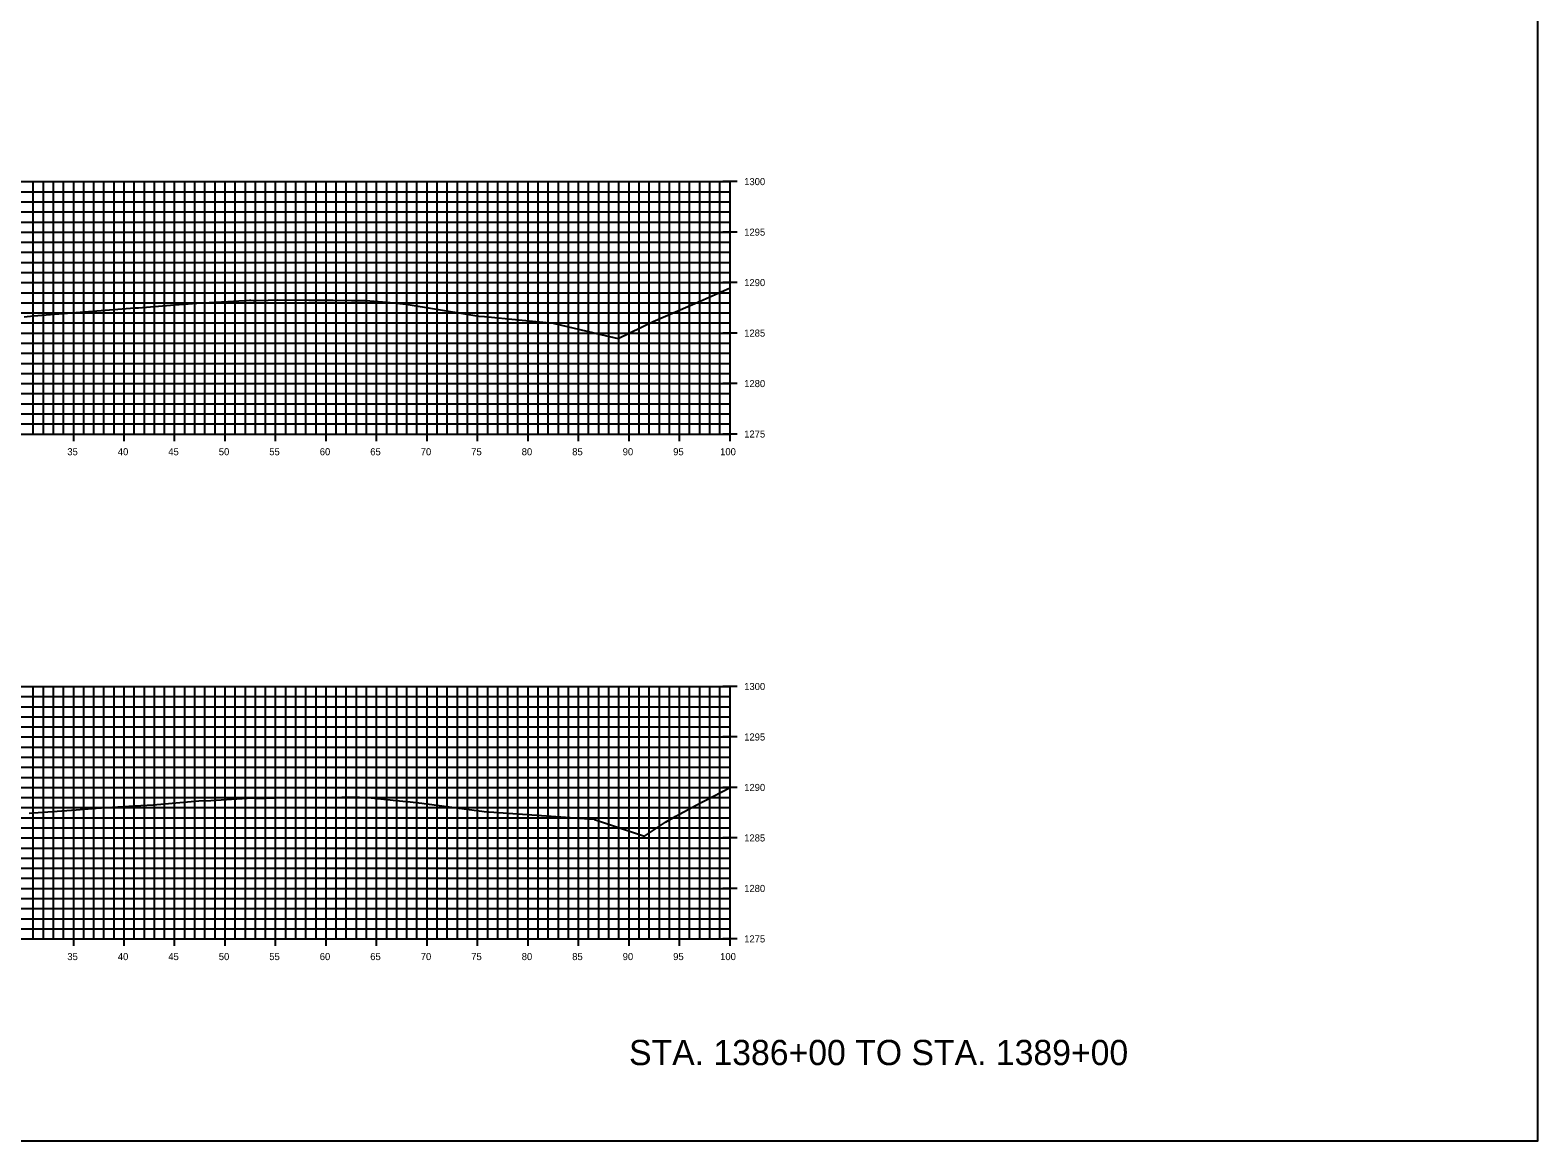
# Model space of a CAD drawing. Extents: x 674939 to 678919, y 750652 to 765176.
# Drawn here: x 678769.2 to 678918.5, y 755522.6 to 755632.6 of the extents above; entities that cross this region are included whole.
import ezdxf

# ---------------------------------------------------------------- set-up
doc = ezdxf.new("R2010")
doc.units = 0
for name, color, linetype in [('R_Axis', 7, 'Continuous'), ('R_Axis Annot', 7, 'Continuous'), ('R_Draft', 7, 'Continuous'), ('R_Exist Surface', 7, 'Continuous'), ('R_Grid', 7, 'Continuous'), ('R_No Plot', 7, 'Continuous')]:
    doc.layers.add(name, color=color, linetype=linetype)

msp = doc.modelspace()

# ---------------------------------------------------------------- linework, layer by layer
at = {"layer": 'R_Axis'}
for p, q in [((678839.23, 755617.55), (678837.83, 755617.55)), ((678838.53, 755592.55), (678838.53, 755617.55)), ((678839.23, 755612.55), (678837.83, 755612.55)), ((678839.23, 755607.55), (678837.83, 755607.55)), ((678839.23, 755602.55), (678837.83, 755602.55)), ((678839.23, 755597.55), (678837.83, 755597.55)), ((678773.53, 755591.85), (678773.53, 755593.25)), ((678778.53, 755591.85), (678778.53, 755593.25)), ((678783.53, 755591.85), (678783.53, 755593.25)), ((678788.53, 755591.85), (678788.53, 755593.25)), ((678793.53, 755591.85), (678793.53, 755593.25)), ((678798.53, 755591.85), (678798.53, 755593.25)), ((678803.53, 755591.85), (678803.53, 755593.25)), ((678808.53, 755591.85), (678808.53, 755593.25)), ((678813.53, 755591.85), (678813.53, 755593.25)), ((678818.53, 755591.85), (678818.53, 755593.25)), ((678823.53, 755591.85), (678823.53, 755593.25)), ((678828.53, 755591.85), (678828.53, 755593.25)), ((678833.53, 755591.85), (678833.53, 755593.25)), ((678838.53, 755591.85), (678838.53, 755593.25)), ((678638.53, 755592.55), (678838.53, 755592.55)), ((678839.23, 755592.55), (678837.83, 755592.55)), ((678839.23, 755567.55), (678837.83, 755567.55)), ((678838.53, 755542.55), (678838.53, 755567.55)), ((678839.23, 755562.55), (678837.83, 755562.55)), ((678839.23, 755557.55), (678837.83, 755557.55)), ((678839.23, 755552.55), (678837.83, 755552.55)), ((678839.23, 755547.55), (678837.83, 755547.55)), ((678638.53, 755542.55), (678838.53, 755542.55)), ((678773.53, 755541.85), (678773.53, 755543.25)), ((678778.53, 755541.85), (678778.53, 755543.25)), ((678783.53, 755541.85), (678783.53, 755543.25)), ((678788.53, 755541.85), (678788.53, 755543.25)), ((678793.53, 755541.85), (678793.53, 755543.25)), ((678798.53, 755541.85), (678798.53, 755543.25)), ((678803.53, 755541.85), (678803.53, 755543.25)), ((678808.53, 755541.85), (678808.53, 755543.25)), ((678813.53, 755541.85), (678813.53, 755543.25)), ((678818.53, 755541.85), (678818.53, 755543.25)), ((678823.53, 755541.85), (678823.53, 755543.25)), ((678828.53, 755541.85), (678828.53, 755543.25)), ((678833.53, 755541.85), (678833.53, 755543.25)), ((678839.23, 755542.55), (678837.83, 755542.55)), ((678838.53, 755541.85), (678838.53, 755543.25))]:
    msp.add_line(p, q, dxfattribs=at)
at = {"layer": 'R_Exist Surface'}
for points in [[(678768.64, 755604.17), (678769.55, 755604.27), (678774.99, 755604.7), (678779.15, 755605.03), (678779.6, 755605.05), (678779.95, 755605.06), (678783.13, 755605.31), (678785.72, 755605.51), (678788.8, 755605.69), (678790.97, 755605.81), (678790.97, 755605.81), (678791.07, 755605.82), (678791.3, 755605.79), (678791.55, 755605.77), (678792.8, 755605.81), (678793.75, 755605.83), (678796.82, 755605.82), (678799.24, 755605.8), (678801.05, 755605.78), (678802.31, 755605.76), (678802.42, 755605.79), (678804.53, 755605.61), (678806.47, 755605.4), (678812.65, 755604.39), (678813.67, 755604.23), (678814.21, 755604.18), (678821, 755603.52), (678825.72, 755602.41), (678827.45, 755602), (678830.92, 755603.7), (678831.15, 755603.81), (678835.56, 755605.72), (678838.53, 755607.02)], [(678769.11, 755555.01), (678769.54, 755555.05), (678773.77, 755555.35), (678775.77, 755555.49), (678779.52, 755555.74), (678779.7, 755555.74), (678780.17, 755555.75), (678781.39, 755555.84), (678785.92, 755556.21), (678787.1, 755556.27), (678791.25, 755556.51), (678791.29, 755556.51), (678791.37, 755556.51), (678791.5, 755556.5), (678791.97, 755556.48), (678792.45, 755556.5), (678794.32, 755556.57), (678800.1, 755556.58), (678801.85, 755556.58), (678802.48, 755556.54), (678802.55, 755556.54), (678802.7, 755556.56), (678806.43, 755556.17), (678806.85, 755556.13), (678808.01, 755555.99), (678814.18, 755555.16), (678825.06, 755554.4), (678825.08, 755554.4), (678825.11, 755554.39), (678830.07, 755552.73), (678832.15, 755554.11), (678833.15, 755554.72), (678835.18, 755555.79), (678838.53, 755557.56)]]:
    msp.add_lwpolyline(points, dxfattribs=at)
at = {"layer": 'R_Grid'}
for p, q in [((678638.53, 755617.55), (678838.53, 755617.55)), ((678638.53, 755616.55), (678838.53, 755616.55)), ((678769.53, 755592.55), (678769.53, 755617.55)), ((678770.53, 755592.55), (678770.53, 755617.55)), ((678771.53, 755592.55), (678771.53, 755617.55)), ((678772.53, 755592.55), (678772.53, 755617.55)), ((678773.53, 755592.55), (678773.53, 755617.55)), ((678774.53, 755592.55), (678774.53, 755617.55)), ((678775.53, 755592.55), (678775.53, 755617.55)), ((678776.53, 755592.55), (678776.53, 755617.55)), ((678777.53, 755592.55), (678777.53, 755617.55)), ((678778.53, 755592.55), (678778.53, 755617.55)), ((678779.53, 755592.55), (678779.53, 755617.55)), ((678780.53, 755592.55), (678780.53, 755617.55)), ((678781.53, 755592.55), (678781.53, 755617.55)), ((678782.53, 755592.55), (678782.53, 755617.55)), ((678783.53, 755592.55), (678783.53, 755617.55)), ((678784.53, 755592.55), (678784.53, 755617.55)), ((678785.53, 755592.55), (678785.53, 755617.55)), ((678786.53, 755592.55), (678786.53, 755617.55)), ((678787.53, 755592.55), (678787.53, 755617.55)), ((678788.53, 755592.55), (678788.53, 755617.55)), ((678789.53, 755592.55), (678789.53, 755617.55)), ((678790.53, 755592.55), (678790.53, 755617.55)), ((678791.53, 755592.55), (678791.53, 755617.55)), ((678792.53, 755592.55), (678792.53, 755617.55)), ((678793.53, 755592.55), (678793.53, 755617.55)), ((678794.53, 755592.55), (678794.53, 755617.55)), ((678795.53, 755592.55), (678795.53, 755617.55)), ((678796.53, 755592.55), (678796.53, 755617.55)), ((678797.53, 755592.55), (678797.53, 755617.55)), ((678798.53, 755592.55), (678798.53, 755617.55)), ((678799.53, 755592.55), (678799.53, 755617.55)), ((678800.53, 755592.55), (678800.53, 755617.55)), ((678801.53, 755592.55), (678801.53, 755617.55)), ((678802.53, 755592.55), (678802.53, 755617.55)), ((678803.53, 755592.55), (678803.53, 755617.55)), ((678804.53, 755592.55), (678804.53, 755617.55)), ((678805.53, 755592.55), (678805.53, 755617.55)), ((678806.53, 755592.55), (678806.53, 755617.55)), ((678807.53, 755592.55), (678807.53, 755617.55)), ((678808.53, 755592.55), (678808.53, 755617.55)), ((678809.53, 755592.55), (678809.53, 755617.55)), ((678810.53, 755592.55), (678810.53, 755617.55)), ((678811.53, 755592.55), (678811.53, 755617.55)), ((678812.53, 755592.55), (678812.53, 755617.55)), ((678813.53, 755592.55), (678813.53, 755617.55)), ((678814.53, 755592.55), (678814.53, 755617.55)), ((678815.53, 755592.55), (678815.53, 755617.55)), ((678816.53, 755592.55), (678816.53, 755617.55)), ((678817.53, 755592.55), (678817.53, 755617.55)), ((678818.53, 755592.55), (678818.53, 755617.55)), ((678819.53, 755592.55), (678819.53, 755617.55)), ((678820.53, 755592.55), (678820.53, 755617.55)), ((678821.53, 755592.55), (678821.53, 755617.55)), ((678822.53, 755592.55), (678822.53, 755617.55)), ((678823.53, 755592.55), (678823.53, 755617.55)), ((678824.53, 755592.55), (678824.53, 755617.55)), ((678825.53, 755592.55), (678825.53, 755617.55)), ((678826.53, 755592.55), (678826.53, 755617.55)), ((678827.53, 755592.55), (678827.53, 755617.55)), ((678828.53, 755592.55), (678828.53, 755617.55)), ((678829.53, 755592.55), (678829.53, 755617.55)), ((678830.53, 755592.55), (678830.53, 755617.55)), ((678831.53, 755592.55), (678831.53, 755617.55)), ((678832.53, 755592.55), (678832.53, 755617.55)), ((678833.53, 755592.55), (678833.53, 755617.55)), ((678834.53, 755592.55), (678834.53, 755617.55)), ((678835.53, 755592.55), (678835.53, 755617.55)), ((678836.53, 755592.55), (678836.53, 755617.55)), ((678837.53, 755592.55), (678837.53, 755617.55)), ((678838.53, 755592.55), (678838.53, 755617.55)), ((678638.53, 755615.55), (678838.53, 755615.55)), ((678638.53, 755614.55), (678838.53, 755614.55)), ((678638.53, 755613.55), (678838.53, 755613.55)), ((678638.53, 755612.55), (678838.53, 755612.55)), ((678638.53, 755611.55), (678838.53, 755611.55)), ((678638.53, 755610.55), (678838.53, 755610.55)), ((678638.53, 755609.55), (678838.53, 755609.55)), ((678638.53, 755608.55), (678838.53, 755608.55)), ((678638.53, 755607.55), (678838.53, 755607.55)), ((678638.53, 755606.55), (678838.53, 755606.55)), ((678638.53, 755605.55), (678838.53, 755605.55)), ((678638.53, 755604.55), (678838.53, 755604.55)), ((678638.53, 755603.55), (678838.53, 755603.55)), ((678638.53, 755602.55), (678838.53, 755602.55)), ((678638.53, 755601.55), (678838.53, 755601.55)), ((678638.53, 755600.55), (678838.53, 755600.55)), ((678638.53, 755599.55), (678838.53, 755599.55)), ((678638.53, 755598.55), (678838.53, 755598.55)), ((678638.53, 755597.55), (678838.53, 755597.55)), ((678638.53, 755596.55), (678838.53, 755596.55)), ((678638.53, 755595.55), (678838.53, 755595.55)), ((678638.53, 755594.55), (678838.53, 755594.55)), ((678638.53, 755593.55), (678838.53, 755593.55)), ((678638.53, 755592.55), (678838.53, 755592.55)), ((678638.53, 755567.55), (678838.53, 755567.55)), ((678769.53, 755542.55), (678769.53, 755567.55)), ((678770.53, 755542.55), (678770.53, 755567.55)), ((678771.53, 755542.55), (678771.53, 755567.55)), ((678772.53, 755542.55), (678772.53, 755567.55)), ((678773.53, 755542.55), (678773.53, 755567.55)), ((678774.53, 755542.55), (678774.53, 755567.55)), ((678775.53, 755542.55), (678775.53, 755567.55)), ((678776.53, 755542.55), (678776.53, 755567.55)), ((678777.53, 755542.55), (678777.53, 755567.55)), ((678778.53, 755542.55), (678778.53, 755567.55)), ((678779.53, 755542.55), (678779.53, 755567.55)), ((678780.53, 755542.55), (678780.53, 755567.55)), ((678781.53, 755542.55), (678781.53, 755567.55)), ((678782.53, 755542.55), (678782.53, 755567.55)), ((678783.53, 755542.55), (678783.53, 755567.55)), ((678784.53, 755542.55), (678784.53, 755567.55)), ((678785.53, 755542.55), (678785.53, 755567.55)), ((678786.53, 755542.55), (678786.53, 755567.55)), ((678787.53, 755542.55), (678787.53, 755567.55)), ((678788.53, 755542.55), (678788.53, 755567.55)), ((678789.53, 755542.55), (678789.53, 755567.55)), ((678790.53, 755542.55), (678790.53, 755567.55)), ((678791.53, 755542.55), (678791.53, 755567.55)), ((678792.53, 755542.55), (678792.53, 755567.55)), ((678793.53, 755542.55), (678793.53, 755567.55)), ((678794.53, 755542.55), (678794.53, 755567.55)), ((678795.53, 755542.55), (678795.53, 755567.55)), ((678796.53, 755542.55), (678796.53, 755567.55)), ((678797.53, 755542.55), (678797.53, 755567.55)), ((678798.53, 755542.55), (678798.53, 755567.55)), ((678799.53, 755542.55), (678799.53, 755567.55)), ((678800.53, 755542.55), (678800.53, 755567.55)), ((678801.53, 755542.55), (678801.53, 755567.55)), ((678802.53, 755542.55), (678802.53, 755567.55)), ((678803.53, 755542.55), (678803.53, 755567.55)), ((678804.53, 755542.55), (678804.53, 755567.55)), ((678805.53, 755542.55), (678805.53, 755567.55)), ((678806.53, 755542.55), (678806.53, 755567.55)), ((678807.53, 755542.55), (678807.53, 755567.55)), ((678808.53, 755542.55), (678808.53, 755567.55)), ((678809.53, 755542.55), (678809.53, 755567.55)), ((678810.53, 755542.55), (678810.53, 755567.55)), ((678811.53, 755542.55), (678811.53, 755567.55)), ((678812.53, 755542.55), (678812.53, 755567.55)), ((678813.53, 755542.55), (678813.53, 755567.55)), ((678814.53, 755542.55), (678814.53, 755567.55)), ((678815.53, 755542.55), (678815.53, 755567.55)), ((678816.53, 755542.55), (678816.53, 755567.55)), ((678817.53, 755542.55), (678817.53, 755567.55)), ((678818.53, 755542.55), (678818.53, 755567.55)), ((678819.53, 755542.55), (678819.53, 755567.55)), ((678820.53, 755542.55), (678820.53, 755567.55)), ((678821.53, 755542.55), (678821.53, 755567.55)), ((678822.53, 755542.55), (678822.53, 755567.55)), ((678823.53, 755542.55), (678823.53, 755567.55)), ((678824.53, 755542.55), (678824.53, 755567.55)), ((678825.53, 755542.55), (678825.53, 755567.55)), ((678826.53, 755542.55), (678826.53, 755567.55)), ((678827.53, 755542.55), (678827.53, 755567.55)), ((678828.53, 755542.55), (678828.53, 755567.55)), ((678829.53, 755542.55), (678829.53, 755567.55)), ((678830.53, 755542.55), (678830.53, 755567.55)), ((678831.53, 755542.55), (678831.53, 755567.55)), ((678832.53, 755542.55), (678832.53, 755567.55)), ((678833.53, 755542.55), (678833.53, 755567.55)), ((678834.53, 755542.55), (678834.53, 755567.55)), ((678835.53, 755542.55), (678835.53, 755567.55)), ((678836.53, 755542.55), (678836.53, 755567.55)), ((678837.53, 755542.55), (678837.53, 755567.55)), ((678838.53, 755542.55), (678838.53, 755567.55)), ((678638.53, 755566.55), (678838.53, 755566.55)), ((678638.53, 755565.55), (678838.53, 755565.55)), ((678638.53, 755564.55), (678838.53, 755564.55)), ((678638.53, 755563.55), (678838.53, 755563.55)), ((678638.53, 755562.55), (678838.53, 755562.55)), ((678638.53, 755561.55), (678838.53, 755561.55)), ((678638.53, 755560.55), (678838.53, 755560.55)), ((678638.53, 755559.55), (678838.53, 755559.55)), ((678638.53, 755558.55), (678838.53, 755558.55)), ((678638.53, 755557.55), (678838.53, 755557.55)), ((678638.53, 755556.55), (678838.53, 755556.55)), ((678638.53, 755555.55), (678838.53, 755555.55)), ((678638.53, 755554.55), (678838.53, 755554.55)), ((678638.53, 755553.55), (678838.53, 755553.55)), ((678638.53, 755552.55), (678838.53, 755552.55)), ((678638.53, 755551.55), (678838.53, 755551.55)), ((678638.53, 755550.55), (678838.53, 755550.55)), ((678638.53, 755549.55), (678838.53, 755549.55)), ((678638.53, 755548.55), (678838.53, 755548.55)), ((678638.53, 755547.55), (678838.53, 755547.55)), ((678638.53, 755546.55), (678838.53, 755546.55)), ((678638.53, 755545.55), (678838.53, 755545.55)), ((678638.53, 755544.55), (678838.53, 755544.55)), ((678638.53, 755543.55), (678838.53, 755543.55)), ((678638.53, 755542.55), (678838.53, 755542.55))]:
    msp.add_line(p, q, dxfattribs=at)
at = {"layer": 'R_No Plot'}
msp.add_lwpolyline([(678578.53, 755522.55), (678918.53, 755522.55), (678918.53, 755742.55), (678578.53, 755742.55)], close=True, dxfattribs=at)

# ---------------------------------------------------------------- texts
at = {"layer": 'R_Axis Annot'}
for s, p in [('1300', (678839.93, 755617.2)), ('1295', (678839.93, 755612.2)), ('1290', (678839.93, 755607.2)), ('1285', (678839.93, 755602.2)), ('1280', (678839.93, 755597.2)), ('1275', (678839.93, 755592.2)), ('35', (678772.9, 755590.45)), ('40', (678777.9, 755590.45)), ('45', (678782.9, 755590.45)), ('50', (678787.9, 755590.45)), ('55', (678792.9, 755590.45)), ('60', (678797.9, 755590.45)), ('65', (678802.9, 755590.45)), ('70', (678807.9, 755590.45)), ('75', (678812.9, 755590.45)), ('80', (678817.9, 755590.45)), ('85', (678822.9, 755590.45)), ('90', (678827.9, 755590.45)), ('95', (678832.9, 755590.45)), ('100', (678837.55, 755590.45)), ('1300', (678839.93, 755567.2)), ('1295', (678839.93, 755562.2)), ('1290', (678839.93, 755557.2)), ('1285', (678839.93, 755552.2)), ('1280', (678839.93, 755547.2)), ('1275', (678839.93, 755542.2)), ('35', (678772.9, 755540.45)), ('40', (678777.9, 755540.45)), ('45', (678782.9, 755540.45)), ('50', (678787.9, 755540.45)), ('55', (678792.9, 755540.45)), ('60', (678797.9, 755540.45)), ('65', (678802.9, 755540.45)), ('70', (678807.9, 755540.45)), ('75', (678812.9, 755540.45)), ('80', (678817.9, 755540.45)), ('85', (678822.9, 755540.45)), ('90', (678827.9, 755540.45)), ('95', (678832.9, 755540.45)), ('100', (678837.55, 755540.45))]:
    msp.add_text(s, height=0.7, dxfattribs=at).set_placement(p)
at = {"layer": 'R_Draft'}
msp.add_text('STA. 1386+00 TO STA. 1389+00', height=2.5, dxfattribs=at).set_placement((678828.53, 755530.05))

doc.saveas('drawing.dxf')
